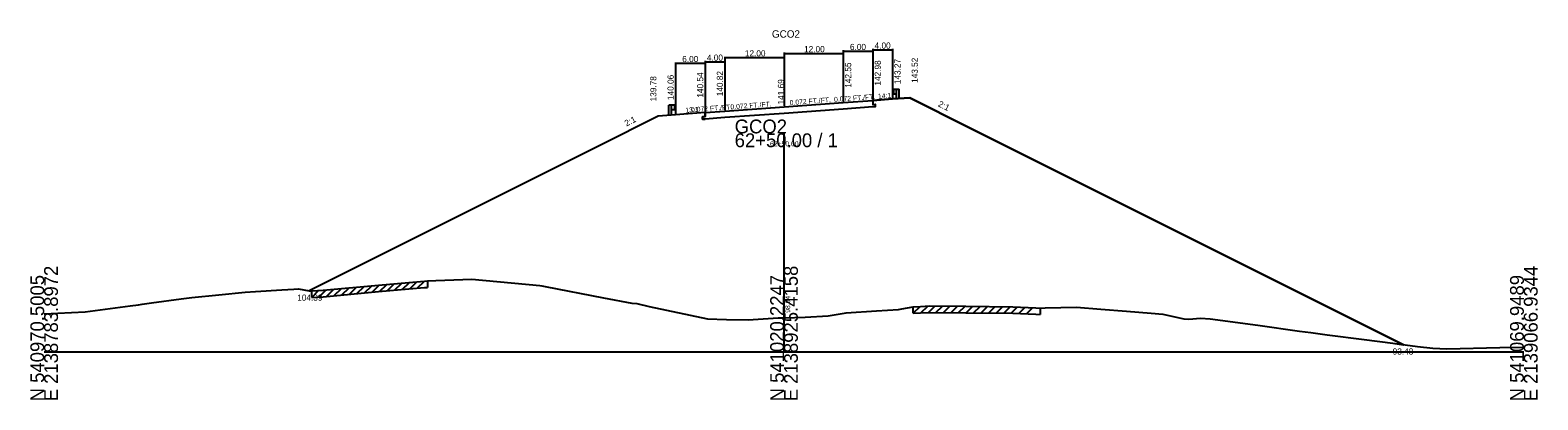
# Model space of a CAD drawing. Extents: x -14327 to 8886, y -10 to 39048.
# Drawn here: x 1997.2 to 2302.8, y 24990.3 to 25065.2 of the extents above; entities that cross this region are included whole.
import ezdxf

# ---------------------------------------------------------------- set-up
doc = ezdxf.new("R2010")
doc.units = 0
for name, color, linetype in [('Level 1', 7, 'Continuous'), ('Level 5', 7, 'Continuous'), ('Level 53', 7, 'Continuous'), ('Level 54', 7, 'Continuous'), ('Level 55', 7, 'Continuous'), ('Level 7', 7, 'Continuous'), ('RD_GPK_XS_Cell', 7, 'Continuous'), ('RD_XS_EwShp', 7, 'Continuous'), ('RD_XS_ExGround', 7, 'Continuous'), ('RD_XS_ExPaveRet', 7, 'Continuous'), ('RD_XS_Pave', 7, 'Continuous'), ('RD_XS_TX_Baseline', 7, 'Continuous'), ('RD_XS_TX_Elev_EX', 7, 'Continuous'), ('RD_XS_TX_Elev_PR', 7, 'Continuous'), ('RD_XS_TX_Station', 7, 'Continuous')]:
    doc.layers.add(name, color=color, linetype=linetype)

msp = doc.modelspace()

# ---------------------------------------------------------------- linework, layer by layer
at = {"layer": 'Level 1'}
for p, q in [((2172.02, 25053.09), (2172.14, 25053.18)), ((2172.02, 25052.99), (2172.14, 25052.9)), ((2172.02, 25052.56), (2172.14, 25052.65)), ((2172.02, 25052.46), (2172.14, 25052.37)), ((2172.15, 25053.18), (2172.23, 25053.2)), ((2172.15, 25052.36), (2172.23, 25052.35)), ((2172.16, 25052.85), (2172.16, 25052.7)), ((2172.23, 25053.26), (2172.23, 25052.29)), ((2172.23, 25053.26), (2172.78, 25053.26)), ((2172.23, 25052.29), (2172.78, 25052.29)), ((2172.78, 25051.27), (2172.78, 25053.26)), ((2172.78, 25053.26), (2173.34, 25053.26)), ((2173.34, 25051.27), (2173.34, 25053.26)), ((2126.66, 25048.06), (2126.66, 25050.04)), ((2127.22, 25050.04), (2126.66, 25050.04)), ((2127.22, 25048.06), (2127.22, 25050.04)), ((2127.77, 25050.04), (2127.22, 25050.04)), ((2127.77, 25049.07), (2127.22, 25049.07)), ((2127.77, 25050.04), (2127.77, 25049.07)), ((2127.85, 25049.97), (2127.77, 25049.98)), ((2127.85, 25049.14), (2127.77, 25049.13)), ((2127.84, 25049.63), (2127.84, 25049.48)), ((2127.98, 25049.87), (2127.86, 25049.96)), ((2127.98, 25049.77), (2127.86, 25049.68)), ((2127.98, 25049.34), (2127.86, 25049.43)), ((2127.98, 25049.24), (2127.86, 25049.15))]:
    msp.add_line(p, q, dxfattribs=at)
for centre, radius, start, end in [((2172.07, 25053.04), 0.0651, 129.0336, 230.9663), ((2172.07, 25052.51), 0.0651, 129.0336, 230.9663), ((2172.09, 25052.7), 0.0651, 302.9895, 0), ((2172.15, 25053.16), 0.026, 90, 129.0505), ((2172.09, 25052.85), 0.0651, 0, 45), ((2172.15, 25052.39), 0.026, 230.9496, 270), ((2127.91, 25049.63), 0.0651, 135, 180), ((2127.91, 25049.48), 0.0651, 180, 237.0105), ((2127.85, 25049.94), 0.026, 50.9495, 90), ((2127.85, 25049.17), 0.026, 270, 309.0504), ((2127.93, 25049.82), 0.0651, 309.0337, 50.9664), ((2127.93, 25049.29), 0.0651, 309.0337, 50.9664)]:
    msp.add_arc(centre, radius, start, end, dxfattribs=at)
at = {"layer": 'Level 5'}
for p, q in [((2168, 25050.98), (2168, 25050.15)), ((2134, 25047.7), (2133.5, 25047.67)), ((2133.5, 25047.67), (2133.5, 25047.17)), ((2134, 25048.54), (2134, 25047.7)), ((2150, 25048.35), (2138, 25047.49)), ((2162, 25049.22), (2150, 25048.35)), ((2168, 25049.65), (2162, 25049.22)), ((2168, 25050.15), (2168.5, 25050.19)), ((2168.5, 25049.69), (2168, 25049.65)), ((2168.5, 25050.19), (2168.5, 25049.69)), ((2133.5, 25047.17), (2134, 25047.2)), ((2138, 25047.49), (2134, 25047.2))]:
    msp.add_line(p, q, dxfattribs=at)
at = {"layer": 'Level 54'}
for p, q in [((2138, 25059.84), (2138, 25049.02)), ((2150, 25060.7), (2150, 25049.89)), ((2150, 25060.5), (2162, 25060.5)), ((2150, 25059.84), (2150, 25049.89)), ((2162, 25061.13), (2162, 25050.75)), ((2162, 25060.93), (2168, 25060.93)), ((2162, 25060.7), (2162, 25050.75)), ((2168, 25061.42), (2168, 25051.18)), ((2168, 25061.22), (2172, 25061.22)), ((2168, 25061.13), (2168, 25051.18)), ((2172, 25061.42), (2172, 25051.47)), ((2128, 25058.69), (2128, 25048.26)), ((2134, 25058.49), (2128, 25058.49)), ((2134, 25058.97), (2134, 25048.74)), ((2134, 25058.77), (2138, 25058.77)), ((2134, 25058.69), (2134, 25048.74)), ((2138, 25059.64), (2150, 25059.64)), ((2138, 25058.97), (2138, 25049.02))]:
    msp.add_line(p, q, dxfattribs=at)
at = {"layer": 'Level 7'}
for p, q in [((2168, 25050.98), (2172, 25051.27)), ((2172, 25051.27), (2175.5, 25051.52)), ((2175.5, 25051.52), (2187.5, 25045.52)), ((2124.5, 25047.78), (2112.5, 25041.78)), ((2128, 25048.06), (2124.5, 25047.78)), ((2134, 25048.54), (2128, 25048.06)), ((2187.5, 25045.52), (2275.58, 25001.48)), ((2112.5, 25041.78), (2053.74, 25012.39))]:
    msp.add_line(p, q, dxfattribs=at)
at = {"layer": 'RD_GPK_XS_Cell'}
for p, q in [((2150, 25000), (2150, 25044.3)), ((2000, 25000), (2150, 25000)), ((2150, 25000), (2300, 25000))]:
    msp.add_line(p, q, dxfattribs=at)
at = {"layer": 'RD_XS_EwShp'}
msp.add_lwpolyline([(2150, 25048.35), (2138, 25047.49), (2134, 25047.2), (2133.5, 25047.17), (2133.5, 25047.67), (2134, 25047.7), (2134, 25048.54), (2128, 25048.06), (2124.5, 25047.78), (2112.5, 25041.78), (2053.74, 25012.39), (2054.24, 25012.37), (2056.57, 25012.51), (2067.79, 25013.53), (2073.92, 25014.09), (2077.1, 25014.34), (2077.73, 25014.39), (2079.41, 25014.48), (2086.71, 25014.77), (2100.47, 25013.45), (2100.92, 25013.39), (2101.59, 25013.29), (2113.42, 25010.99), (2119.17, 25009.92), (2120.16, 25009.85), (2122.65, 25009.21), (2134.5, 25006.69), (2138.35, 25006.59), (2142.74, 25006.53), (2148.79, 25006.89), (2150, 25006.94), (2154.26, 25007.09), (2158.96, 25007.32), (2162.59, 25007.95), (2168.75, 25008.35), (2173.2, 25008.64), (2173.89, 25008.77), (2176.21, 25009.17), (2177.67, 25009.22), (2179.49, 25009.32), (2186.89, 25009.26), (2196.37, 25009.17), (2201.08, 25008.94), (2201.93, 25008.9), (2202.98, 25008.92), (2209.29, 25009.1), (2214.21, 25008.7), (2219.41, 25008.26), (2224.43, 25007.87), (2226.81, 25007.69), (2231.08, 25006.74), (2232.06, 25006.64), (2234.46, 25006.87), (2236.41, 25006.72), (2246.04, 25005.42), (2254.5, 25004.21), (2256.84, 25003.96), (2260.1, 25003.51), (2267.65, 25002.54), (2273.43, 25001.78), (2275.58, 25001.48), (2187.5, 25045.52), (2175.5, 25051.52), (2172, 25051.27), (2168, 25050.98), (2168, 25050.15), (2168.5, 25050.19), (2168.5, 25049.69), (2168, 25049.65), (2162, 25049.22)], close=True, dxfattribs=at)
at = {"layer": 'RD_XS_ExGround'}
for p, q in [((2067.79, 25013.53), (2073.92, 25014.09)), ((2073.92, 25014.09), (2077.1, 25014.34)), ((2077.1, 25014.34), (2077.73, 25014.39)), ((2077.73, 25014.39), (2079.41, 25014.48)), ((2079.41, 25014.48), (2086.71, 25014.77)), ((2086.71, 25014.77), (2100.47, 25013.45)), ((2027.77, 25010.78), (2029.94, 25011.07)), ((2029.94, 25011.07), (2035.44, 25011.59)), ((2035.44, 25011.59), (2040.74, 25012.12)), ((2040.74, 25012.12), (2042.86, 25012.26)), ((2042.86, 25012.26), (2048.17, 25012.6)), ((2048.17, 25012.6), (2050.6, 25012.76)), ((2050.6, 25012.76), (2051.55, 25012.81)), ((2051.55, 25012.81), (2053.73, 25012.4)), ((2053.73, 25012.4), (2054.24, 25012.37)), ((2054.24, 25012.37), (2056.57, 25012.51)), ((2056.57, 25012.51), (2067.79, 25013.53)), ((2100.47, 25013.45), (2100.92, 25013.39)), ((2100.92, 25013.39), (2101.59, 25013.29)), ((2101.59, 25013.29), (2113.42, 25010.99)), ((2113.42, 25010.99), (2119.17, 25009.92)), ((2000, 25007.75), (2008.33, 25008.15)), ((2008.33, 25008.15), (2017.41, 25009.34)), ((2017.41, 25009.34), (2019.13, 25009.57)), ((2019.13, 25009.57), (2019.84, 25009.69)), ((2019.84, 25009.69), (2021.79, 25009.95)), ((2021.79, 25009.95), (2027.77, 25010.78)), ((2119.17, 25009.92), (2120.16, 25009.85)), ((2120.16, 25009.85), (2122.65, 25009.21)), ((2122.65, 25009.21), (2134.5, 25006.69)), ((2158.96, 25007.32), (2162.59, 25007.95)), ((2162.59, 25007.95), (2168.75, 25008.35)), ((2168.75, 25008.35), (2173.2, 25008.64)), ((2173.2, 25008.64), (2173.89, 25008.77)), ((2173.89, 25008.77), (2176.21, 25009.17)), ((2176.21, 25009.17), (2177.67, 25009.22)), ((2177.67, 25009.22), (2179.49, 25009.32)), ((2179.49, 25009.32), (2186.89, 25009.26)), ((2186.89, 25009.26), (2196.37, 25009.17)), ((2196.37, 25009.17), (2201.08, 25008.94)), ((2201.08, 25008.94), (2201.93, 25008.9)), ((2201.93, 25008.9), (2202.98, 25008.92)), ((2202.98, 25008.92), (2209.29, 25009.1)), ((2209.29, 25009.1), (2214.21, 25008.7)), ((2214.21, 25008.7), (2219.41, 25008.26)), ((2219.41, 25008.26), (2224.43, 25007.87)), ((2224.43, 25007.87), (2226.81, 25007.69)), ((2134.5, 25006.69), (2138.35, 25006.59)), ((2138.35, 25006.59), (2142.74, 25006.53)), ((2142.74, 25006.53), (2148.79, 25006.89)), ((2148.79, 25006.89), (2150, 25006.94)), ((2150, 25006.94), (2154.26, 25007.09)), ((2154.26, 25007.09), (2158.96, 25007.32)), ((2226.81, 25007.69), (2231.08, 25006.74)), ((2231.08, 25006.74), (2232.06, 25006.64)), ((2232.06, 25006.64), (2234.46, 25006.87)), ((2234.46, 25006.87), (2236.41, 25006.72)), ((2236.41, 25006.72), (2246.04, 25005.42)), ((2246.04, 25005.42), (2254.5, 25004.21)), ((2254.5, 25004.21), (2256.84, 25003.96)), ((2256.84, 25003.96), (2260.1, 25003.51)), ((2260.1, 25003.51), (2267.65, 25002.54)), ((2267.65, 25002.54), (2273.43, 25001.78)), ((2273.43, 25001.78), (2278.45, 25001.08)), ((2278.45, 25001.08), (2281.57, 25000.8)), ((2281.57, 25000.8), (2284.41, 25000.62)), ((2284.41, 25000.62), (2295.11, 25000.92)), ((2295.11, 25000.92), (2300, 25000.96))]:
    msp.add_line(p, q, dxfattribs=at)
at = {"layer": 'RD_XS_ExPaveRet'}
for p, q in [((2071.05, 25012.53), (2072.51, 25013.96)), ((2072.58, 25012.67), (2074.04, 25014.1)), ((2074.11, 25012.8), (2075.55, 25014.22)), ((2075.64, 25012.92), (2077.08, 25014.34)), ((2077.73, 25014.39), (2077.73, 25013.09)), ((2054.24, 25011.07), (2055.65, 25012.46)), ((2054.24, 25011.07), (2054.24, 25012.37)), ((2054.24, 25011.07), (2056.57, 25011.21)), ((2055.77, 25011.16), (2057.2, 25012.57)), ((2056.57, 25011.21), (2067.79, 25012.23)), ((2057.29, 25011.28), (2058.75, 25012.71)), ((2058.82, 25011.42), (2060.28, 25012.85)), ((2060.35, 25011.55), (2061.81, 25012.99)), ((2061.88, 25011.69), (2063.34, 25013.12)), ((2063.41, 25011.83), (2064.87, 25013.26)), ((2064.94, 25011.97), (2066.4, 25013.4)), ((2066.47, 25012.11), (2067.93, 25013.54)), ((2067.79, 25012.23), (2073.92, 25012.79)), ((2068, 25012.25), (2069.46, 25013.68)), ((2069.52, 25012.39), (2070.98, 25013.82)), ((2073.92, 25012.79), (2077.1, 25013.04)), ((2077.1, 25013.04), (2077.73, 25013.09)), ((2176.21, 25007.87), (2177.58, 25009.22)), ((2176.21, 25007.87), (2176.21, 25009.17)), ((2176.21, 25007.87), (2177.67, 25007.92)), ((2177.67, 25007.92), (2179.49, 25008.02)), ((2177.74, 25007.92), (2179.14, 25009.3)), ((2179.27, 25008), (2180.6, 25009.31)), ((2179.49, 25008.02), (2186.89, 25007.96)), ((2180.8, 25008), (2182.11, 25009.29)), ((2182.33, 25007.99), (2183.64, 25009.28)), ((2183.86, 25007.98), (2185.17, 25009.27)), ((2185.38, 25007.97), (2186.7, 25009.26)), ((2186.89, 25007.96), (2196.37, 25007.87)), ((2186.91, 25007.96), (2188.23, 25009.24)), ((2188.44, 25007.94), (2189.75, 25009.23)), ((2189.97, 25007.93), (2191.28, 25009.22)), ((2191.5, 25007.91), (2192.81, 25009.2)), ((2193.03, 25007.9), (2194.34, 25009.19)), ((2194.56, 25007.88), (2195.87, 25009.17)), ((2196.09, 25007.87), (2197.36, 25009.12)), ((2196.37, 25007.87), (2201.08, 25007.64)), ((2197.61, 25007.81), (2198.88, 25009.05)), ((2199.14, 25007.73), (2200.4, 25008.97)), ((2201.93, 25008.9), (2201.93, 25007.6)), ((2201.08, 25007.64), (2201.93, 25007.6))]:
    msp.add_line(p, q, dxfattribs=at)
at = {"layer": 'RD_XS_Pave'}
for p, q in [((2162, 25050.55), (2168, 25050.98)), ((2134, 25048.54), (2138, 25048.82)), ((2138, 25048.82), (2150, 25049.69)), ((2150, 25049.69), (2162, 25050.55))]:
    msp.add_line(p, q, dxfattribs=at)

# ---------------------------------------------------------------- texts
at = {"layer": 'Level 53'}
for s, rotation, p in [('140.82', 90, (2137.63, 25051.82)), ('142.55', 90, (2163.63, 25053.55)), ('142.98', 90, (2169.63, 25053.98)), ('143.27', 90, (2173.63, 25054.27)), ('143.52', 90, (2177.13, 25054.52)), ('139.78', 90, (2124.13, 25050.78)), ('140.06', 90, (2127.63, 25051.06)), ('140.54', 90, (2133.63, 25051.54)), ('2:1', 333.4349, (2181.11, 25049.84)), ('2:1', 26.5651, (2118.05, 25045.67))]:
    msp.add_text(s, height=1.25, rotation=rotation, dxfattribs=at).set_placement(p)
for s, p in [('104.39', (2051.31, 25010.39)), ('93.48', (2273.41, 24999.48))]:
    msp.add_text(s, height=1.25, dxfattribs=at).set_placement(p)
at = {"layer": 'Level 54'}
for s, p in [('6.00', (2129.37, 25058.74)), ('4.00', (2134.37, 25059.02)), ('12.00', (2142.07, 25059.89)), ('12.00', (2154.07, 25060.75)), ('6.00', (2163.37, 25061.18)), ('4.00', (2168.37, 25061.47))]:
    msp.add_text(s, height=1.25, dxfattribs=at).set_placement(p)
at = {"layer": 'Level 55'}
for s, rotation, p in [('0.072 FT./FT.', 4.1182, (2139.18, 25049.16)), ('0.072 FT./FT.', 4.1182, (2151.18, 25050.02)), ('0.072 FT./FT.', 4.1182, (2160.18, 25050.67)), ('14:1', 4.1182, (2169.08, 25051.31)), ('13:1', 4.5739, (2130.03, 25048.47)), ('0.072 FT./FT.', 4.1182, (2131.18, 25048.58))]:
    msp.add_text(s, height=1, rotation=rotation, dxfattribs=at).set_placement(p)
at = {"layer": 'RD_GPK_XS_Cell'}
for s, p in [('GCO2', (2140, 25044.3)), ('62+50.00 / 1', (2140, 25041.5))]:
    msp.add_text(s, height=2.8, dxfattribs=at).set_placement(p)
for s, p in [('E 2138783.8972', (2002.8, 24990)), ('E 2138925.4158', (2152.8, 24990)), ('E 2139066.9344', (2302.8, 24990)), ('N 540970.5005', (2000, 24990)), ('N 541020.2247', (2150, 24990)), ('N 541069.9489', (2300, 24990))]:
    msp.add_text(s, height=2.8, rotation=90, dxfattribs=at).set_placement(p)
at = {"layer": 'RD_XS_TX_Baseline'}
msp.add_text('GCO2', height=1.5, dxfattribs=at).set_placement((2147.55, 25063.69))
at = {"layer": 'RD_XS_TX_Elev_EX'}
msp.add_text('98.94', height=1, rotation=90, dxfattribs=at).set_placement((2151.25, 25007.94))
at = {"layer": 'RD_XS_TX_Elev_PR'}
msp.add_text(' 141.69', height=1.25, rotation=90, dxfattribs=at).set_placement((2150, 25049.69))
at = {"layer": 'RD_XS_TX_Station'}
msp.add_text('62+50.00', height=1, dxfattribs=at).set_placement((2147.16, 25041.69))

doc.saveas('drawing.dxf')
